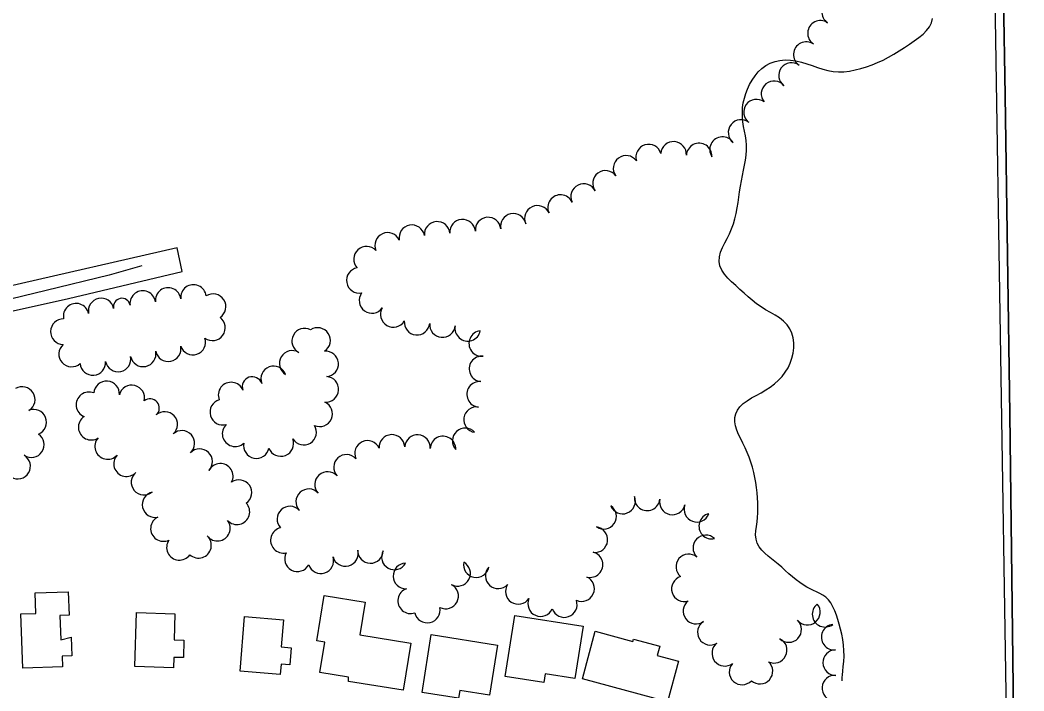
# Model space of a CAD drawing. Extents: x -25029 to 2274964, y -81170 to 687028.
# Drawn here: x -17031 to -16246, y -68290 to -67765 of the extents above; entities that cross this region are included whole.
import ezdxf

# ---------------------------------------------------------------- set-up
doc = ezdxf.new("R2010")
doc.units = 0
for name, color, linetype in [('BLDG', 7, 'Continuous'), ('DIVISIONS', 7, 'Continuous'), ('DV_X_Corp_Line', 7, 'Continuous'), ('GE_X_CL_2000', 7, 'Continuous'), ('ROAD', 7, 'Continuous'), ('TREES', 7, 'Continuous'), ('WATER', 7, 'Continuous')]:
    doc.layers.add(name, color=color, linetype=linetype)

msp = doc.modelspace()

# ---------------------------------------------------------------- linework, layer by layer
at = {"layer": 'BLDG'}
for points in [[(-17018.92, -68229.67), (-17019.46, -68213.69), (-16993.56, -68212.81), (-16992.94, -68231.15), (-17000.14, -68231.4), (-16999.5, -68250.41), (-16991.22, -68248.32), (-16990.72, -68263.01), (-16998.35, -68263.27), (-16998.07, -68271.55), (-17029.19, -68272.6), (-17030.63, -68230.07)], [(-16761.31, -68220.77), (-16765.48, -68246.56), (-16725.49, -68253.03), (-16731.45, -68289.84), (-16774.15, -68282.93), (-16774.2, -68279.65), (-16796.71, -68276.01), (-16792.84, -68252.08), (-16799.14, -68251.06), (-16793.4, -68215.58)], [(-16910.14, -68229.91), (-16910.82, -68250.4), (-16903.02, -68250.66), (-16903.47, -68264.31), (-16910.84, -68264.06), (-16911.11, -68272.24), (-16941.57, -68271.23), (-16940.16, -68228.91)], [(-16825.12, -68234.58), (-16826.87, -68255.9), (-16819.14, -68256.53), (-16820.24, -68269.97), (-16827.03, -68269.42), (-16827.69, -68277.48), (-16859.14, -68274.9), (-16855.63, -68232.08)], [(-16590.63, -68239.71), (-16597.09, -68280.66), (-16620.34, -68276.99), (-16621.41, -68283.78), (-16651.59, -68279.02), (-16644.06, -68231.28)], [(-16657.72, -68254.41), (-16663.9, -68293.64), (-16687.12, -68289.98), (-16688.08, -68296.04), (-16716.73, -68291.52), (-16709.59, -68246.23)], [(-16581.24, -68243.64), (-16551.65, -68251.6), (-16551.18, -68249.87), (-16530.67, -68255.39), (-16532.61, -68262.6), (-16516.02, -68267.07), (-16524.58, -68298.87), (-16591.27, -68280.92)]]:
    msp.add_lwpolyline(points, close=True, dxfattribs=at)
at = {"layer": 'DIVISIONS'}
msp.add_line((-16252.4, -68748.36), (-16315.19, -64748.36), dxfattribs=at)
msp.add_line((-16252.4, -68748.36), (-16315.19, -64748.36), dxfattribs=at)
at = {"layer": 'DV_X_Corp_Line'}
for p, q in [((-16260.53, -67824.26), (-16263, -67658.06)), ((-16260.53, -67824.26), (-16263, -67658.06)), ((-16263, -67658.06), (-16260.53, -67824.26)), ((-16263, -67658.06), (-16260.53, -67824.26)), ((-16256.83, -68073.6), (-16260.53, -67824.26)), ((-16256.83, -68073.6), (-16260.53, -67824.26)), ((-16260.53, -67824.26), (-16256.83, -68073.6)), ((-16260.53, -67824.26), (-16256.83, -68073.6)), ((-16245.73, -68946.31), (-16256.83, -68073.6)), ((-16245.73, -68946.31), (-16256.83, -68073.6)), ((-16256.83, -68073.6), (-16245.73, -68946.31)), ((-16256.83, -68073.6), (-16245.73, -68946.31))]:
    msp.add_line(p, q, dxfattribs=at)
at = {"layer": 'GE_X_CL_2000'}
msp.add_lwpolyline([(-16935.98, -67957.61), (-16961.5, -67964.91), (-17010.85, -67976.89), (-17085.23, -67994.92)], dxfattribs=at)
at = {"layer": 'ROAD'}
msp.add_lwpolyline([(-17660.92, -68138.72), (-17622.73, -68129.78), (-17471.74, -68094.93), (-17305.92, -68055.87), (-17194.17, -68029.01), (-17058.14, -67997.64), (-16993.43, -67983.17), (-16904.5, -67962.07), (-16908.25, -67943.66), (-17042.66, -67974.24), (-17236.5, -68018.81), (-17484.13, -68077.7), (-17582.96, -68100.56), (-17660.91, -68118.88)], dxfattribs=at)
at = {"layer": 'TREES'}
for centre, radius, start, end in [((-16393.86, -67759), 10, 56.28325, 236.28325), ((-16404.96, -67775.63), 10, 56.28325, 236.28325), ((-16416.06, -67792.27), 10, 56.28325, 236.28325), ((-16427.57, -67808.62), 10, 53.43322, 233.43322), ((-16441.29, -67822.96), 10, 39.08514, 219.08514), ((-16454.97, -67837.32), 10, 53.69841, 233.69841), ((-16467.08, -67853.24), 10, 51.81516, 231.81516), ((-16539.41, -67872.52), 10, 16.63576, 196.63576), ((-16519.86, -67870.39), 10, 355.80948, 175.80948), ((-16499.9, -67871.65), 10, 356.9603, 176.9603), ((-16481.58, -67866.64), 10, 33.63684, 213.63684), ((-16557.06, -67881.29), 10, 36.21063, 216.21063), ((-16573.2, -67893.1), 10, 36.21063, 216.21063), ((-16590.26, -67903.37), 10, 25.85782, 205.85782), ((-16608.31, -67911.99), 10, 25.21521, 205.21521), ((-16645.3, -67926.7), 10, 11.94357, 191.94357), ((-16626.44, -67920.44), 10, 24.76691, 204.76691), ((-16724.7, -67935.65), 10, 10.49719, 190.49719), ((-16704.91, -67932.99), 10, 4.83715, 184.83715), ((-16684.98, -67931.3), 10, 4.83715, 184.83715), ((-16665.05, -67929.62), 10, 4.83715, 184.83715), ((-16743.65, -67941.6), 10, 24.36182, 204.36182), ((-16760.17, -67952.44), 10, 42.17634, 222.17634), ((-16765.78, -67968.99), 10, 100.35512, 280.35512), ((-16895.56, -67982.37), 10, 6.80376, 186.80376), ((-16935.28, -67987.11), 10, 6.80376, 186.80376), ((-16915.42, -67984.74), 10, 6.80376, 186.80376), ((-16880.22, -67989.59), 10, 302.75726, 122.75726), ((-16755.9, -67984.71), 10, 143.96319, 323.96319), ((-16987.41, -67997.05), 10, 12.16147, 192.16147), ((-16967.84, -67992.93), 10, 11.58877, 191.58877), ((-16951.62, -67989.61), 6.55, 11.58877, 191.58877), ((-16739.2, -67995.67), 10, 149.46169, 329.46169), ((-16997.38, -68009.15), 10, 88.887, 268.887), ((-16880.7, -68006.08), 10, 233.88814, 53.88814), ((-16720.63, -68001.7), 10, 174.59592, 354.59592), ((-16700.72, -68003.58), 10, 174.59592, 354.59592), ((-16680.96, -68006.48), 10, 168.70486, 348.70486), ((-16808.57, -68016.52), 10, 62.28498, 242.28498), ((-16798.44, -68016.04), 10, 303.2429, 123.2429), ((-16670.02, -68018.38), 10, 96.47586, 276.47586), ((-16990.93, -68026.62), 10, 131.65661, 311.65661), ((-16896.07, -68017.35), 10, 198.59866, 18.59866), ((-16934.95, -68026.54), 10, 191.53111, 11.53111), ((-16915.35, -68022.54), 10, 191.53111, 11.53111), ((-16818.34, -68033.97), 10, 59.24473, 239.24473), ((-16792.14, -68034.37), 10, 274.71031, 94.71031), ((-16974.31, -68033.31), 10, 184.47475, 4.47475), ((-16954.54, -68030.53), 10, 191.53111, 11.53111), ((-16832.81, -68046.09), 10, 20.66905, 200.66905), ((-16669.82, -68038.27), 10, 84.68051, 264.68051), ((-16963.56, -68057.87), 10, 355.79023, 175.79023), ((-16943.88, -68061), 10, 346.11215, 166.11215), ((-16866.15, -68058.73), 10, 22.51964, 202.51964), ((-16849.54, -68052.26), 7.83, 19.70411, 199.70411), ((-16792.03, -68054.31), 10, 265.90392, 85.90392), ((-16671.67, -68058.18), 10, 84.68051, 264.68051), ((-17029.58, -68062.24), 10, 301.88879, 121.88879), ((-16977.35, -68066.38), 10, 67.52238, 247.52238), ((-16929.49, -68068.88), 7.2, 310.48126, 130.48126), ((-16872.63, -68072.18), 10, 106.00024, 286.00024), ((-16796.83, -68073.41), 10, 245.90568, 65.90568), ((-17020.59, -68080.01), 10, 291.77102, 111.77102), ((-16918.1, -68081.76), 10, 312.25678, 132.25678), ((-16674.07, -68078.03), 10, 81.53812, 261.53812), ((-16975.65, -68083.95), 10, 123.57006, 303.57006), ((-16863.01, -68089.06), 10, 133.34293, 313.34293), ((-16809.39, -68087.83), 10, 211.97137, 31.97137), ((-17022.46, -68097.6), 10, 236.09374, 56.09374), ((-16904.65, -68096.56), 10, 312.25678, 132.25678), ((-16740.28, -68099.75), 10, 3.12147, 183.12147), ((-16720.31, -68099.88), 10, 356.10663, 176.10663), ((-16700.34, -68100.96), 10, 357.70018, 177.70018), ((-16682.95, -68094.64), 10, 42.23303, 222.23303), ((-16962.74, -68099.03), 10, 137.54778, 317.54778), ((-16846.34, -68098.32), 10, 168.53896, 348.53896), ((-16827.21, -68096.72), 10, 201.04212, 21.04212), ((-16759.35, -68104.46), 10, 24.6151, 204.6151), ((-17033.19, -68114.47), 10, 238.96612, 58.96612), ((-16947.98, -68112.53), 10, 137.54778, 317.54778), ((-16890.71, -68110.89), 10, 316.18651, 136.18651), ((-16775.84, -68115.35), 10, 42.28712, 222.28712), ((-16874.6, -68122.38), 10, 332.77644, 152.77644), ((-16934.27, -68127.01), 10, 129.32629, 309.32629), ((-16790.64, -68128.81), 10, 42.28712, 222.28712), ((-16859.97, -68135.15), 10, 305.0249, 125.0249), ((-16925.67, -68144.49), 10, 103.03121, 283.03121), ((-16805.43, -68142.27), 10, 42.28712, 222.28712), ((-16559.77, -68141.75), 10, 201.37506, 21.37506), ((-16540.52, -68139.18), 10, 173.82913, 353.82913), ((-16861.57, -68150.13), 10, 222.77194, 42.77194), ((-16820.12, -68155.84), 10, 43.20349, 223.20349), ((-16574.66, -68153.7), 10, 236.10035, 56.10035), ((-16520.83, -68142.48), 10, 167.15652, 347.15652), ((-16501.7, -68148.19), 10, 159.59984, 339.59984), ((-16490.04, -68161.41), 10, 103.23289, 283.23289), ((-16919.1, -68163.26), 10, 115.57867, 295.57867), ((-16876.86, -68162.99), 10, 217.37335, 37.37335), ((-16891.6, -68176.4), 10, 227.19857, 47.19857), ((-16825.23, -68172.45), 10, 102.5982, 282.5982), ((-16581.46, -68171.92), 10, 262.98333, 82.98333), ((-16494.66, -68178.38), 10, 46.35288, 226.35288), ((-16906.59, -68178), 10, 145.05058, 325.05058), ((-16814.22, -68186.91), 10, 151.96844, 331.96844), ((-16776.72, -68182.81), 10, 195.14443, 15.14443), ((-16757.07, -68180.39), 10, 178.88858, 358.88858), ((-16738.35, -68185.48), 10, 150.69647, 330.69647), ((-16585.21, -68191.52), 10, 255.36892, 75.36893), ((-16508.02, -68193.25), 10, 49.74274, 229.74274), ((-16795.88, -68188.52), 10, 197.99818, 17.99818), ((-16729.32, -68200.37), 10, 91.76815, 271.76815), ((-16688.87, -68198.37), 10, 241.72743, 61.72743), ((-16674.32, -68191.5), 10, 168.84551, 348.84551), ((-16657.14, -68200.19), 10, 137.49368, 317.49368), ((-16511.45, -68210.41), 10, 107.62604, 287.62604), ((-16698.21, -68216.06), 10, 242.57569, 62.57569), ((-16641.42, -68212.46), 10, 146.57343, 326.57343), ((-16591.84, -68210.32), 10, 245.75652, 65.75652), ((-16725.68, -68219.8), 10, 109.45325, 289.45325), ((-16623.94, -68222.03), 10, 155.99751, 335.99751), ((-16605.38, -68222.77), 10, 199.46583, 19.46583), ((-16502.4, -68227.92), 10, 127.02641, 307.02641), ((-16415.16, -68228.73), 10, 219.28951, 39.28951), ((-16401.35, -68230.35), 10, 127.32688, 307.32688), ((-16712.58, -68227.08), 10, 192.3965, 12.3965), ((-16491.14, -68244.43), 10, 121.5841, 301.5841), ((-16429.78, -68242.32), 10, 226.52266, 46.52266), ((-16394.26, -68248.25), 10, 95.93158, 275.93158), ((-16479.81, -68260.87), 10, 127.59676, 307.59676), ((-16441.13, -68258.52), 10, 243.40859, 63.40859), ((-16393.02, -68268.19), 10, 91.14158, 271.14158), ((-16466.34, -68275.56), 10, 137.39423, 317.39423), ((-16452.3, -68274.9), 10, 228.02749, 48.02749), ((-16393.66, -68288.16), 10, 85.19331, 265.19331)]:
    msp.add_arc(centre, radius, start, end, dxfattribs=at)
at = {"layer": 'WATER'}
for points in [[(-16458.3, -67984.58), (-16461.55, -67981.8), (-16464.74, -67978.93), (-16467.96, -67976.02), (-16471.25, -67973.1), (-16474.48, -67970.16), (-16477.49, -67967.18), (-16480.11, -67964.12), (-16482.2, -67960.96), (-16483.6, -67957.65), (-16484.2, -67954.17), (-16484.04, -67950.57), (-16483.17, -67946.94), (-16481.72, -67943.33), (-16479.9, -67939.74), (-16477.97, -67936.14), (-16476.14, -67932.5), (-16474.5, -67928.77), (-16473.08, -67924.87), (-16471.9, -67920.78), (-16470.92, -67916.56), (-16470.12, -67912.29), (-16469.43, -67908.05), (-16468.81, -67903.82), (-16468.2, -67899.57), (-16467.55, -67895.29), (-16466.84, -67891.03), (-16466.05, -67886.85), (-16465.19, -67882.81), (-16464.35, -67878.85), (-16463.61, -67874.92), (-16463.07, -67870.97), (-16462.78, -67867.03), (-16462.8, -67863.17), (-16463.13, -67859.43), (-16463.7, -67855.77), (-16464.37, -67852.16), (-16465.04, -67848.54), (-16465.61, -67844.91), (-16465.97, -67841.25), (-16466.05, -67837.54), (-16465.84, -67833.81), (-16465.32, -67830.11), (-16464.51, -67826.46), (-16463.41, -67822.85), (-16462.02, -67819.26), (-16460.36, -67815.68), (-16458.41, -67812.19), (-16456.16, -67808.89), (-16453.62, -67805.86), (-16450.77, -67803.17), (-16447.62, -67800.87), (-16444.19, -67799.01), (-16440.51, -67797.64), (-16436.61, -67796.79), (-16432.54, -67796.49), (-16428.35, -67796.67), (-16424.1, -67797.28), (-16419.85, -67798.23), (-16415.62, -67799.44), (-16411.42, -67800.82), (-16407.27, -67802.25), (-16403.16, -67803.6), (-16399.09, -67804.7), (-16395.04, -67805.42), (-16390.95, -67805.74), (-16386.71, -67805.65), (-16382.29, -67805.16), (-16377.77, -67804.33), (-16373.25, -67803.22), (-16368.84, -67801.9), (-16364.5, -67800.36), (-16360.2, -67798.58), (-16355.89, -67796.55), (-16351.62, -67794.3), (-16347.41, -67791.89), (-16343.3, -67789.36), (-16339.3, -67786.75), (-16335.38, -67784.12), (-16331.56, -67781.49), (-16327.95, -67778.86), (-16324.67, -67776.18), (-16321.84, -67773.44), (-16319.58, -67770.53), (-16318.03, -67767.38), (-16317.26, -67763.93)], [(-16388.01, -68282.38), (-16387.95, -68281.29), (-16387.87, -68279.83), (-16387.71, -68277.67), (-16387.46, -68274.81), (-16387.1, -68271.31), (-16386.75, -68267.33), (-16386.52, -68263.09), (-16386.53, -68258.77), (-16386.8, -68254.45), (-16387.34, -68250.18), (-16388.15, -68246.02), (-16389.14, -68242), (-16390.22, -68238.15), (-16391.32, -68234.48), (-16392.47, -68230.97), (-16393.73, -68227.62), (-16395.15, -68224.43), (-16396.77, -68221.5), (-16398.63, -68218.97), (-16400.74, -68216.93), (-16403.05, -68215.3), (-16405.49, -68213.98), (-16407.98, -68212.84), (-16410.52, -68211.75), (-16413.09, -68210.54), (-16415.7, -68209.09), (-16418.37, -68207.4), (-16421.12, -68205.48), (-16423.96, -68203.36), (-16426.84, -68201.06), (-16429.7, -68198.62), (-16432.49, -68196.11), (-16435.23, -68193.6), (-16437.94, -68191.23), (-16440.64, -68189.04), (-16443.33, -68186.97), (-16445.98, -68184.87), (-16448.56, -68182.64), (-16450.93, -68180.22), (-16452.91, -68177.56), (-16454.37, -68174.65), (-16455.28, -68171.53), (-16455.65, -68168.29), (-16455.52, -68164.97), (-16455.07, -68161.58), (-16454.57, -68158.11), (-16454.19, -68154.54), (-16453.97, -68150.85), (-16453.89, -68147.06), (-16453.95, -68143.14), (-16454.13, -68139.17), (-16454.47, -68135.19), (-16454.96, -68131.25), (-16455.58, -68127.33), (-16456.33, -68123.36), (-16457.19, -68119.34), (-16458.18, -68115.31), (-16459.33, -68111.34), (-16460.67, -68107.49), (-16462.17, -68103.74), (-16463.82, -68100.09), (-16465.59, -68096.52), (-16467.35, -68093.01), (-16468.99, -68089.56), (-16470.37, -68086.18), (-16471.39, -68082.86), (-16471.93, -68079.61), (-16471.88, -68076.43), (-16471.22, -68073.38), (-16469.92, -68070.5), (-16467.98, -68067.86), (-16465.45, -68065.43), (-16462.41, -68063.17), (-16458.93, -68061.06), (-16455.2, -68059.02), (-16451.42, -68056.96), (-16447.75, -68054.8), (-16444.24, -68052.49), (-16440.93, -68049.95), (-16437.84, -68047.16), (-16435.01, -68044.12), (-16432.5, -68040.87), (-16430.34, -68037.42), (-16428.58, -68033.79), (-16427.22, -68029.95), (-16426.31, -68025.94), (-16425.84, -68021.85), (-16425.84, -68017.83), (-16426.3, -68013.97), (-16427.3, -68010.33), (-16428.88, -68006.93), (-16431.07, -68003.79), (-16433.8, -68000.95), (-16436.96, -67998.42), (-16440.45, -67996.2), (-16444.12, -67994.14), (-16447.83, -67992.03), (-16451.44, -67989.74), (-16454.94, -67987.24), (-16458.3, -67984.58)]]:
    msp.add_lwpolyline(points, dxfattribs=at)

doc.saveas('drawing.dxf')
